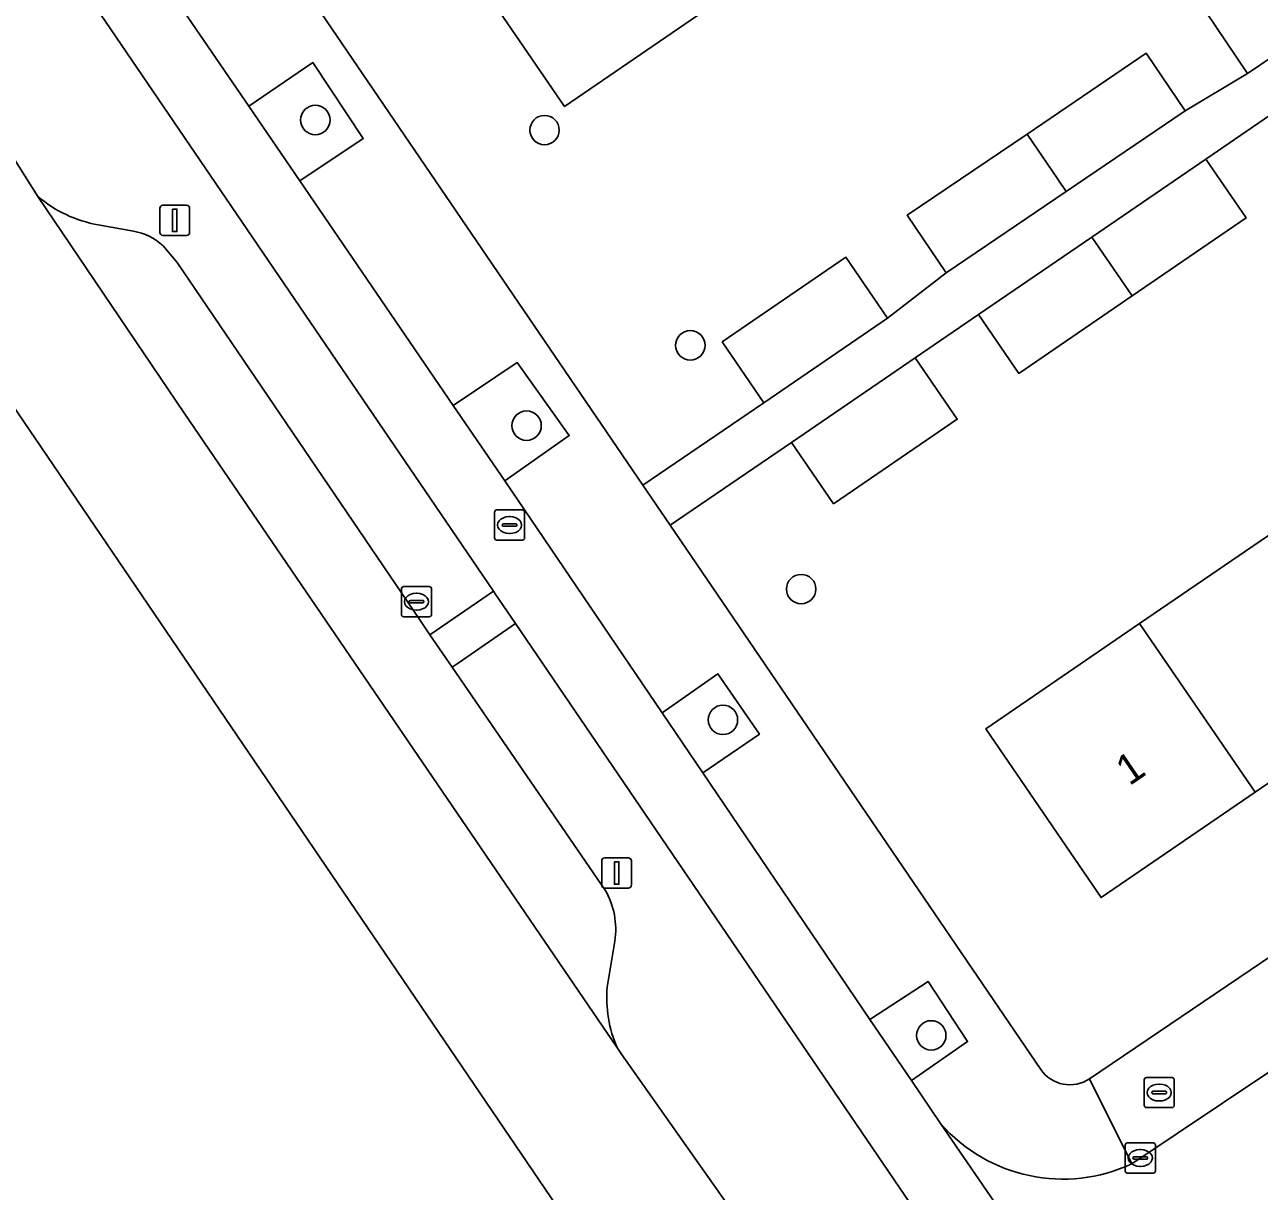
# Model space of a CAD drawing. Extents: x 160030 to 160839, y 385325 to 386450.
# Drawn here: x 160083.32 to 160124.38, y 386008.65 to 386047.45 of the extents above; entities that cross this region are included whole.
import ezdxf

# ---------------------------------------------------------------- set-up
doc = ezdxf.new("R2010")
doc.units = 0
for name, color, linetype in [('IMGEO_Berm_groen', 7, 'Continuous'), ('IMGEO_Boom', 7, 'Continuous'), ('IMGEO_Brandkraan', 7, 'Continuous'), ('IMGEO_Erf', 7, 'Continuous'), ('IMGEO_Fietspad_gesloten', 7, 'Continuous'), ('IMGEO_Groenvoorziening', 7, 'Continuous'), ('IMGEO_Kolk', 7, 'Continuous'), ('IMGEO_Lichtmast', 7, 'Continuous'), ('IMGEO_Pand', 7, 'Continuous'), ('IMGEO_Pand_nummerreeks', 7, 'Continuous'), ('IMGEO_Parkeervlak_open', 7, 'Continuous'), ('IMGEO_Rijbaan_lokaal_gesloten', 7, 'Continuous'), ('IMGEO_Rijbaan_lokaal_open', 7, 'Continuous'), ('IMGEO_Rioolput', 7, 'Continuous'), ('IMGEO_Voetpad_open', 7, 'Continuous')]:
    doc.layers.add(name, color=color, linetype=linetype)

msp = doc.modelspace()

# ---------------------------------------------------------------- linework, layer by layer
at = {"layer": 'IMGEO_Berm_groen'}
for points in [[(160087.921, 386040.091), (160088.391, 386039.537), (160096.46, 386027.657), (160096.8, 386027.162), (160097.001, 386027.299), (160098.913, 386028.61), (160082.886, 386052.153)], [(160080.555, 386046.718), (160081.392, 386045.467), (160083.756, 386041.739)], [(160085.768, 386040.792), (160086.936, 386040.579)], [(160099.648, 386027.53), (160097.734, 386026.22), (160097.538, 386026.086), (160102.623, 386018.669)], [(160113.486, 386007.198), (160099.648, 386027.53)], [(160102.946, 386016.968), (160102.689, 386015.444)], [(160103.033, 386013.417), (160103.17, 386013.216), (160106.939, 386007.869)]]:
    msp.add_lwpolyline(points, dxfattribs=at)
for centre, radius, start, end in [((160086.521, 386045.002), 4.277, 229.727, 259.8626), ((160086.643, 386038.75), 1.853, 46.3867, 80.9027), ((160100.384, 386017.363), 2.593, 351.2452, 30.2584), ((160106.867, 386015.11), 4.191, 175.4338, 203.8299)]:
    msp.add_arc(centre, radius, start, end, dxfattribs=at)
at = {"layer": 'IMGEO_Boom'}
for centre in [(160092.988, 386044.279), (160100.61, 386043.943), (160105.458, 386036.784), (160100.013, 386034.113), (160109.145, 386028.678), (160106.543, 386024.329), (160113.472, 386013.836)]:
    msp.add_circle(centre, 0.489, dxfattribs=at)
at = {"layer": 'IMGEO_Brandkraan'}
for p, q in [((160120.552, 386011.509), (160120.552, 386012.361)), ((160120.627, 386012.435), (160121.479, 386012.435)), ((160121.04, 386012.215), (160121.065, 386012.215)), ((160121.553, 386012.361), (160121.553, 386011.509)), ((160120.811, 386011.929), (160120.811, 386011.941)), ((160121.249, 386011.892), (160120.851, 386011.892)), ((160120.854, 386011.978), (160121.252, 386011.978)), ((160121.295, 386011.941), (160121.295, 386011.929)), ((160121.479, 386011.435), (160120.627, 386011.435)), ((160121.063, 386011.655), (160121.038, 386011.655))]:
    msp.add_line(p, q, dxfattribs=at)
for points in [[(160120.552, 386011.509), (160120.552, 386012.361)], [(160120.627, 386012.435), (160121.479, 386012.435)], [(160121.553, 386012.361), (160121.553, 386011.509)], [(160121.479, 386011.435), (160120.627, 386011.435)]]:
    msp.add_lwpolyline(points, dxfattribs=at)
for centre, radius, start, end in [((160120.629, 386012.359), 0.0765, 91.552, 178.448), ((160120.629, 386012.359), 0.0765, 91.552, 178.448), ((160121.477, 386012.359), 0.0765, 1.552, 88.448), ((160121.477, 386012.359), 0.0765, 1.552, 88.448), ((160120.851, 386011.938), 0.0403, 85.8775, 175.7526), ((160120.848, 386011.928), 0.0366, 178.938, 274.7102), ((160121.252, 386011.935), 0.043, 264.8664, 352.4533), ((160121.256, 386011.94), 0.0386, 1.7309, 96.639), ((160120.629, 386011.511), 0.0765, 181.552, 268.448), ((160120.629, 386011.511), 0.0765, 181.552, 268.448), ((160121.477, 386011.511), 0.0765, 271.552, 358.448), ((160121.477, 386011.511), 0.0765, 271.552, 358.448)]:
    msp.add_arc(centre, radius, start, end, dxfattribs=at)
for centre, major_axis, ratio, start_param, end_param in [((160121.039, 386011.935), (-0.387, 0.002), 0.722429, 4.712389, 7.853982), ((160121.064, 386011.935), (-0.39, 0.002), 0.717154, 1.570796, 4.712389)]:
    msp.add_ellipse(centre, major_axis=major_axis, ratio=ratio, start_param=start_param, end_param=end_param, dxfattribs=at)
at = {"layer": 'IMGEO_Erf'}
for points in [[(160126.17, 386061.754), (160121.209, 386058.361), (160116.249, 386054.968), (160118.001, 386052.406), (160113.04, 386049.013), (160111.288, 386051.575), (160106.327, 386048.181), (160101.277, 386044.727), (160097.076, 386050.867), (160102.127, 386054.322), (160107.088, 386057.715), (160112.049, 386061.109), (160117.009, 386064.502), (160121.97, 386067.895), (160126.931, 386071.288)], [(160090.259, 386052.141), (160103.879, 386032.138), (160107.902, 386034.877), (160106.518, 386036.9), (160110.632, 386039.714), (160112.016, 386037.691), (160113.966, 386039.191), (160112.666, 386041.11), (160116.657, 386043.813), (160120.621, 386046.498), (160121.915, 386044.589), (160123.992, 386045.822), (160122.587, 386047.896), (160126.575, 386050.597), (160130.542, 386053.284), (160131.941, 386051.219), (160133.921, 386052.599), (160132.739, 386054.344), (160136.731, 386057.047), (160140.616, 386059.678), (160141.757, 386058.009), (160143.764, 386059.497), (160142.429, 386061.468), (160146.42, 386064.171)], [(160118.738, 386012.393), (160166.76, 386044.877)], [(160124.928, 386044.569), (160122.602, 386042.978), (160123.941, 386041.021), (160120.152, 386038.43), (160116.383, 386035.853), (160115.045, 386037.809), (160112.941, 386036.37), (160114.338, 386034.328), (160110.223, 386031.514), (160108.827, 386033.556), (160104.787, 386030.805), (160117.111, 386012.705)], [(160129.19, 386025.31), (160124.238, 386021.922), (160119.118, 386018.42), (160115.282, 386024.029), (160120.401, 386027.531), (160125.353, 386030.918)]]:
    msp.add_lwpolyline(points, dxfattribs=at)
msp.add_arc((160118.082, 386013.369), 1.176, 214.3749, 303.9141, dxfattribs=at)
at = {"layer": 'IMGEO_Fietspad_gesloten'}
for points in [[(160105.869, 386022.573), (160104.519, 386024.566), (160099.287, 386032.274), (160097.57, 386034.788), (160092.471, 386042.253), (160090.773, 386044.738), (160085.878, 386051.905), (160078.052, 386063.462), (160077.051, 386064.935), (160075.583, 386067.097), (160069.843, 386075.548), (160068.155, 386078.032), (160049.286, 386105.742)], [(160047.044, 386104.884), (160049.131, 386101.863), (160061.141, 386084.196), (160061.352, 386083.886), (160062.027, 386082.894), (160075.985, 386062.362), (160082.886, 386052.153), (160098.913, 386028.61), (160098.973, 386028.522), (160099.648, 386027.53), (160113.486, 386007.198), (160118.645, 385999.609), (160136.295, 385973.586), (160136.648, 385973.065), (160137.081, 385972.428), (160137.322, 385972.072), (160141.694, 385965.572)], [(160122.081, 385998.808), (160113.781, 386010.901), (160112.809, 386012.335), (160111.431, 386014.367), (160105.869, 386022.573)]]:
    msp.add_lwpolyline(points, dxfattribs=at)
at = {"layer": 'IMGEO_Groenvoorziening'}
for points in [[(160092.904, 386046.187), (160090.773, 386044.738), (160092.471, 386042.253), (160094.583, 386043.668)], [(160099.702, 386036.211), (160097.57, 386034.788), (160099.287, 386032.274), (160101.433, 386033.786)], [(160106.376, 386025.858), (160104.519, 386024.566), (160105.869, 386022.573), (160107.758, 386023.856)], [(160113.367, 386015.629), (160111.431, 386014.367), (160112.809, 386012.335), (160114.678, 386013.628)]]:
    msp.add_lwpolyline(points, close=True, dxfattribs=at)
at = {"layer": 'IMGEO_Kolk'}
for p, q in [((160095.85, 386027.834), (160095.85, 386028.686)), ((160095.925, 386028.76), (160096.777, 386028.76)), ((160096.851, 386028.686), (160096.851, 386027.834)), ((160096.109, 386028.254), (160096.109, 386028.266)), ((160096.547, 386028.217), (160096.149, 386028.217)), ((160096.152, 386028.303), (160096.55, 386028.303)), ((160096.338, 386028.54), (160096.363, 386028.54)), ((160096.593, 386028.266), (160096.593, 386028.254)), ((160096.777, 386027.76), (160095.925, 386027.76)), ((160096.361, 386027.98), (160096.336, 386027.98)), ((160119.923, 386009.333), (160119.923, 386010.185)), ((160119.998, 386010.259), (160120.85, 386010.259)), ((160120.924, 386010.185), (160120.924, 386009.333)), ((160120.182, 386009.753), (160120.182, 386009.765)), ((160120.62, 386009.716), (160120.222, 386009.716)), ((160120.225, 386009.802), (160120.623, 386009.802)), ((160120.411, 386010.039), (160120.436, 386010.039)), ((160120.666, 386009.765), (160120.666, 386009.753)), ((160120.434, 386009.479), (160120.409, 386009.479)), ((160120.85, 386009.259), (160119.998, 386009.259))]:
    msp.add_line(p, q, dxfattribs=at)
for points in [[(160095.85, 386027.834), (160095.85, 386028.686)], [(160095.925, 386028.76), (160096.777, 386028.76)], [(160096.851, 386028.686), (160096.851, 386027.834)], [(160096.777, 386027.76), (160095.925, 386027.76)], [(160119.923, 386009.333), (160119.923, 386010.185)], [(160119.998, 386010.259), (160120.85, 386010.259)], [(160120.924, 386010.185), (160120.924, 386009.333)], [(160120.85, 386009.259), (160119.998, 386009.259)]]:
    msp.add_lwpolyline(points, dxfattribs=at)
for centre, radius, start, end in [((160095.927, 386028.684), 0.0765, 91.552, 178.448), ((160095.927, 386028.684), 0.0765, 91.552, 178.448), ((160096.775, 386028.684), 0.0765, 1.552, 88.448), ((160096.775, 386028.684), 0.0765, 1.552, 88.448), ((160096.149, 386028.263), 0.0403, 85.8775, 175.7526), ((160096.146, 386028.253), 0.0366, 178.938, 274.7102), ((160096.55, 386028.26), 0.043, 264.8664, 352.4533), ((160096.554, 386028.265), 0.0386, 1.7309, 96.639), ((160095.927, 386027.836), 0.0765, 181.552, 268.448), ((160095.927, 386027.836), 0.0765, 181.552, 268.448), ((160096.775, 386027.836), 0.0765, 271.552, 358.448), ((160096.775, 386027.836), 0.0765, 271.552, 358.448), ((160120, 386010.183), 0.0765, 91.552, 178.448), ((160120, 386010.183), 0.0765, 91.552, 178.448), ((160120.848, 386010.183), 0.0765, 1.552, 88.448), ((160120.848, 386010.183), 0.0765, 1.552, 88.448), ((160120.222, 386009.762), 0.0403, 85.8775, 175.7526), ((160120.219, 386009.752), 0.0366, 178.938, 274.7102), ((160120.623, 386009.759), 0.043, 264.8664, 352.4533), ((160120.627, 386009.764), 0.0386, 1.7309, 96.639), ((160120, 386009.335), 0.0765, 181.552, 268.448), ((160120, 386009.335), 0.0765, 181.552, 268.448), ((160120.848, 386009.335), 0.0765, 271.552, 358.448), ((160120.848, 386009.335), 0.0765, 271.552, 358.448)]:
    msp.add_arc(centre, radius, start, end, dxfattribs=at)
for centre, major_axis, ratio, start_param, end_param in [((160096.337, 386028.26), (-0.387, 0.002), 0.722429, 4.712389, 7.853982), ((160096.362, 386028.26), (-0.39, 0.002), 0.717154, 1.570796, 4.712389), ((160120.41, 386009.759), (-0.387, 0.002), 0.722429, 4.712389, 7.853982), ((160120.435, 386009.759), (-0.39, 0.002), 0.717154, 1.570796, 4.712389)]:
    msp.add_ellipse(centre, major_axis=major_axis, ratio=ratio, start_param=start_param, end_param=end_param, dxfattribs=at)
at = {"layer": 'IMGEO_Lichtmast'}
for p, q in [((160087.815, 386040.542), (160087.815, 386041.342)), ((160087.815, 386041.342), (160087.815, 386040.542)), ((160087.915, 386041.442), (160088.705, 386041.442)), ((160088.705, 386041.442), (160087.915, 386041.442)), ((160088.805, 386041.342), (160088.805, 386040.542)), ((160088.805, 386040.542), (160088.805, 386041.342)), ((160088.705, 386040.442), (160087.915, 386040.442)), ((160087.915, 386040.442), (160088.705, 386040.442)), ((160102.511, 386018.838), (160102.511, 386019.638)), ((160102.511, 386019.638), (160102.511, 386018.838)), ((160102.611, 386019.738), (160103.401, 386019.738)), ((160103.401, 386019.738), (160102.611, 386019.738)), ((160103.501, 386019.638), (160103.501, 386018.838)), ((160103.501, 386018.838), (160103.501, 386019.638)), ((160103.401, 386018.738), (160102.611, 386018.738)), ((160102.611, 386018.738), (160103.401, 386018.738))]:
    msp.add_line(p, q, dxfattribs=at)
for points in [[(160088.235, 386041.317), (160088.385, 386041.317), (160088.385, 386040.567), (160088.235, 386040.567), (160088.235, 386041.317)], [(160102.931, 386019.613), (160103.081, 386019.613), (160103.081, 386018.863), (160102.931, 386018.863), (160102.931, 386019.613)]]:
    msp.add_lwpolyline(points, dxfattribs=at)
for centre, start, end in [((160087.915, 386041.342), 90, 180), ((160087.915, 386041.342), 90, 180), ((160088.705, 386041.342), 0, 90), ((160088.705, 386041.342), 360, 90), ((160087.915, 386040.542), 180, 270), ((160087.915, 386040.542), 180, 270), ((160088.705, 386040.542), 270, 0), ((160088.705, 386040.542), 270, 0), ((160102.611, 386019.638), 90, 180), ((160102.611, 386019.638), 90, 180), ((160103.401, 386019.638), 0, 90), ((160103.401, 386019.638), 360, 90), ((160102.611, 386018.838), 180, 270), ((160102.611, 386018.838), 180, 270), ((160103.401, 386018.838), 270, 0), ((160103.401, 386018.838), 270, 0)]:
    msp.add_arc(centre, 0.1, start, end, dxfattribs=at)
at = {"layer": 'IMGEO_Pand'}
for points in [[(160102.127, 386054.322), (160097.076, 386050.867), (160101.277, 386044.727), (160106.327, 386048.181)], [(160126.575, 386050.597), (160122.587, 386047.896), (160123.992, 386045.822), (160127.989, 386048.536)], [(160121.915, 386044.589), (160120.621, 386046.498), (160116.657, 386043.813), (160117.682, 386042.316), (160117.963, 386041.905)], [(160117.963, 386041.905), (160117.682, 386042.316), (160116.657, 386043.813), (160112.666, 386041.11), (160113.966, 386039.191)], [(160122.602, 386042.978), (160118.813, 386040.386), (160120.152, 386038.43), (160123.941, 386041.021)], [(160120.152, 386038.43), (160118.813, 386040.386), (160115.045, 386037.809), (160116.383, 386035.853)], [(160112.016, 386037.691), (160110.632, 386039.714), (160106.518, 386036.9), (160107.902, 386034.877)], [(160114.338, 386034.328), (160112.941, 386036.37), (160108.827, 386033.556), (160110.223, 386031.514)], [(160125.353, 386030.918), (160120.401, 386027.531), (160124.238, 386021.922), (160129.19, 386025.31)], [(160120.401, 386027.531), (160115.282, 386024.029), (160119.118, 386018.42), (160124.238, 386021.922)]]:
    msp.add_lwpolyline(points, close=True, dxfattribs=at)
at = {"layer": 'IMGEO_Parkeervlak_open'}
for points in [[(160083.756, 386041.739), (160088.635, 386034.523), (160103.033, 386013.417)], [(160086.936, 386040.579), (160085.768, 386040.792)], [(160102.623, 386018.669), (160097.538, 386026.086), (160096.8, 386027.162), (160096.46, 386027.657), (160088.391, 386039.537), (160087.921, 386040.091)], [(160102.689, 386015.444), (160102.946, 386016.968)]]:
    msp.add_lwpolyline(points, dxfattribs=at)
for centre, radius, start, end in [((160086.521, 386045.002), 4.277, 229.727, 259.8626), ((160086.643, 386038.75), 1.853, 46.3867, 80.9027), ((160100.384, 386017.363), 2.593, 351.2452, 30.2584), ((160106.867, 386015.11), 4.191, 175.4338, 203.8299)]:
    msp.add_arc(centre, radius, start, end, dxfattribs=at)
at = {"layer": 'IMGEO_Rijbaan_lokaal_gesloten'}
msp.add_lwpolyline([(160106.939, 386007.869), (160103.17, 386013.216), (160103.033, 386013.417), (160088.635, 386034.523), (160083.756, 386041.739), (160081.392, 386045.467), (160080.555, 386046.718), (160070.529, 386061.557), (160066.623, 386066.952), (160066.116, 386067.689), (160053.054, 386087.022), (160046.492, 386096.699), (160046.121, 386097.394), (160044.767, 386099.437), (160043.588, 386098.624), (160041.319, 386097.06), (160058.679, 386070.587), (160061.035, 386066.994), (160072.038, 386050.801), (160160.544, 385920.543)], dxfattribs=at)
at = {"layer": 'IMGEO_Rijbaan_lokaal_open'}
for points in [[(160159.266, 386036.142), (160139.533, 386022.738), (160124.669, 386012.596), (160120.145, 386009.569)], [(160113.781, 386010.901), (160122.081, 385998.808)]]:
    msp.add_lwpolyline(points, dxfattribs=at)
msp.add_arc((160117.848, 386014.466), 5.408, 221.2297, 295.1273, dxfattribs=at)
at = {"layer": 'IMGEO_Rioolput'}
for p, q in [((160098.945, 386030.383), (160098.945, 386031.235)), ((160099.02, 386031.309), (160099.872, 386031.309)), ((160099.433, 386031.089), (160099.458, 386031.089)), ((160099.946, 386031.235), (160099.946, 386030.383)), ((160099.204, 386030.803), (160099.204, 386030.815)), ((160099.642, 386030.766), (160099.244, 386030.766)), ((160099.247, 386030.852), (160099.645, 386030.852)), ((160099.688, 386030.815), (160099.688, 386030.803)), ((160099.872, 386030.309), (160099.02, 386030.309)), ((160099.456, 386030.529), (160099.431, 386030.529))]:
    msp.add_line(p, q, dxfattribs=at)
for points in [[(160098.945, 386030.383), (160098.945, 386031.235)], [(160099.02, 386031.309), (160099.872, 386031.309)], [(160099.946, 386031.235), (160099.946, 386030.383)], [(160099.872, 386030.309), (160099.02, 386030.309)]]:
    msp.add_lwpolyline(points, dxfattribs=at)
for centre, radius, start, end in [((160099.022, 386031.233), 0.0765, 91.552, 178.448), ((160099.022, 386031.233), 0.0765, 91.552, 178.448), ((160099.87, 386031.233), 0.0765, 1.552, 88.448), ((160099.87, 386031.233), 0.0765, 1.552, 88.448), ((160099.244, 386030.812), 0.0403, 85.8775, 175.7526), ((160099.241, 386030.802), 0.0366, 178.938, 274.7102), ((160099.645, 386030.809), 0.043, 264.8664, 352.4533), ((160099.649, 386030.814), 0.0386, 1.7309, 96.639), ((160099.022, 386030.385), 0.0765, 181.552, 268.448), ((160099.022, 386030.385), 0.0765, 181.552, 268.448), ((160099.87, 386030.385), 0.0765, 271.552, 358.448), ((160099.87, 386030.385), 0.0765, 271.552, 358.448)]:
    msp.add_arc(centre, radius, start, end, dxfattribs=at)
for centre, major_axis, ratio, start_param, end_param in [((160099.432, 386030.809), (-0.387, 0.002), 0.722429, 4.712389, 7.853982), ((160099.457, 386030.809), (-0.39, 0.002), 0.717154, 1.570796, 4.712389)]:
    msp.add_ellipse(centre, major_axis=major_axis, ratio=ratio, start_param=start_param, end_param=end_param, dxfattribs=at)
at = {"layer": 'IMGEO_Voetpad_open'}
for points in [[(160122.602, 386042.978), (160124.928, 386044.569), (160128.748, 386047.182), (160132.71, 386049.893), (160134.822, 386051.268), (160134.353, 386051.961), (160133.921, 386052.599), (160131.941, 386051.219), (160127.989, 386048.536), (160123.992, 386045.822), (160121.915, 386044.589), (160117.963, 386041.905), (160113.966, 386039.191), (160112.016, 386037.691), (160107.902, 386034.877), (160103.879, 386032.138), (160104.787, 386030.805), (160108.827, 386033.556), (160112.941, 386036.37), (160115.045, 386037.809), (160118.813, 386040.386)], [(160099.648, 386027.53), (160098.973, 386028.522), (160098.913, 386028.61), (160097.001, 386027.299), (160096.8, 386027.162), (160097.538, 386026.086), (160097.734, 386026.22)]]:
    msp.add_lwpolyline(points, close=True, dxfattribs=at)
for points in [[(160117.111, 386012.705), (160104.787, 386030.805), (160103.879, 386032.138), (160090.259, 386052.141)], [(160085.878, 386051.905), (160090.773, 386044.738), (160092.904, 386046.187), (160094.583, 386043.668), (160092.471, 386042.253), (160097.57, 386034.788), (160099.702, 386036.211), (160101.433, 386033.786), (160099.287, 386032.274), (160104.519, 386024.566), (160106.376, 386025.858), (160107.758, 386023.856), (160105.869, 386022.573), (160111.431, 386014.367), (160113.367, 386015.629), (160114.678, 386013.628), (160112.809, 386012.335), (160113.781, 386010.901)], [(160193.278, 386010.244), (160168.74, 386046.216), (160167.958, 386045.687), (160166.76, 386044.877), (160118.738, 386012.393), (160120.145, 386009.569), (160124.669, 386012.596), (160139.533, 386022.738)], [(160120.145, 386009.569), (160118.738, 386012.393)]]:
    msp.add_lwpolyline(points, dxfattribs=at)
for centre, radius, start, end in [((160118.082, 386013.369), 1.176, 214.3749, 303.9141), ((160117.848, 386014.466), 5.408, 221.2297, 295.1273)]:
    msp.add_arc(centre, radius, start, end, dxfattribs=at)

# ---------------------------------------------------------------- texts
at = {"layer": 'IMGEO_Pand_nummerreeks'}
msp.add_text('1', height=1, rotation=34.3732, dxfattribs=at).set_placement((160120.057, 386022.115))

doc.saveas('drawing.dxf')
